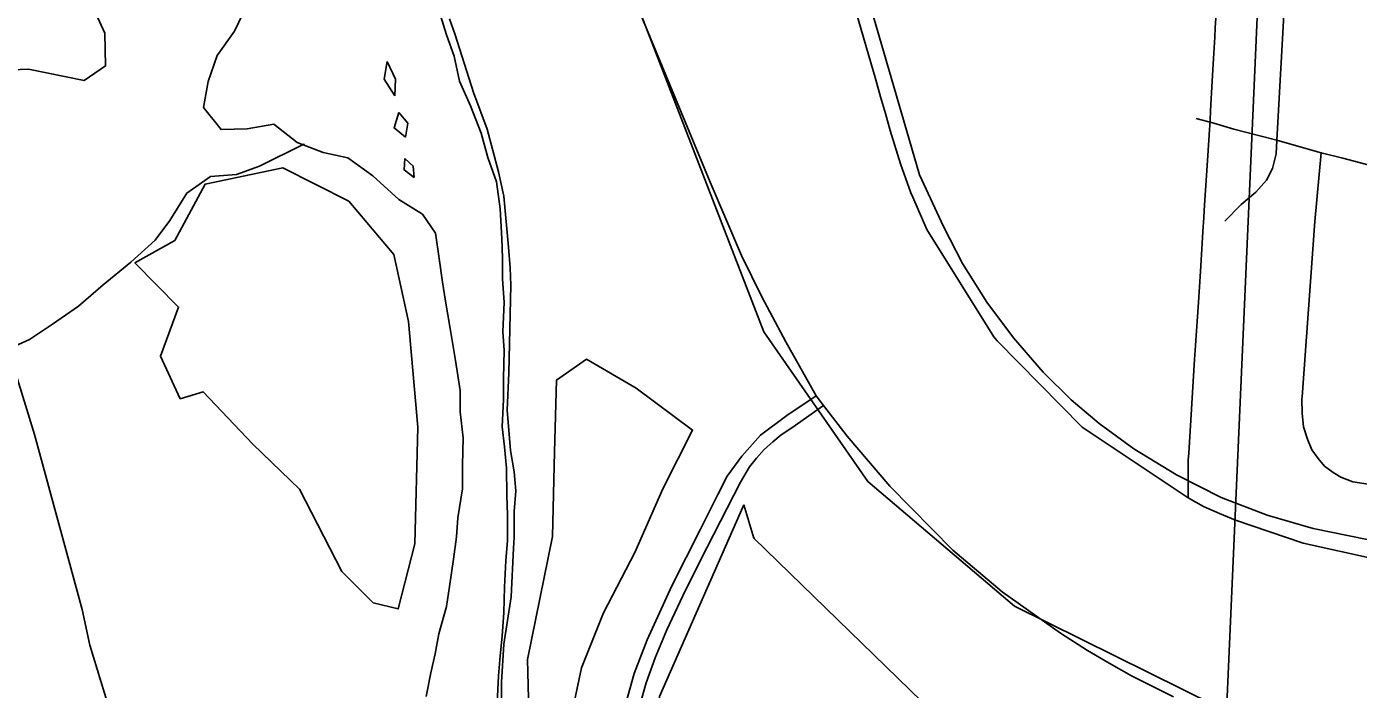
# Model space of a CAD drawing. Extents: x 114843 to 284848, y 317643 to 566895.
# Drawn here: x 186848 to 190342, y 391894 to 393634 of the extents above; entities that cross this region are included whole.
import ezdxf

# ---------------------------------------------------------------- set-up
doc = ezdxf.new("R2010")
doc.units = 0
for name, color, linetype in [('GM_X_City_Street', 7, 'Continuous'), ('GM_X_Corporation', 7, 'Continuous'), ('GM_X_County_Road', 7, 'Continuous'), ('GM_X_Major_River', 7, 'Continuous'), ('GM_X_Minor_Lake', 7, 'Continuous'), ('GM_X_Minor_River', 7, 'Continuous'), ('GM_X_Rail_Line', 7, 'Continuous'), ('GM_X_Section', 7, 'Continuous'), ('GM_X_US_Route', 7, 'Continuous')]:
    doc.layers.add(name, color=color, linetype=linetype)

msp = doc.modelspace()

# ---------------------------------------------------------------- linework, layer by layer
at = {"layer": 'GM_X_City_Street'}
msp.add_line((190128.1, 393335.8), (190180, 394272.2), dxfattribs=at)
for points in [[(189915.9, 393393.4), (189962.8, 393380.6), (190015, 393365.3), (190079.6, 393348.4)], [(189991.6, 393123.8), (190034.6, 393167.6), (190072.6, 393200), (190101, 393231.4), (190116.4, 393261.9), (190125.7, 393300.2), (190128.1, 393335.8)], [(190079.6, 393348.4), (190128.1, 393335.8), (190185.9, 393319.3), (190243.8, 393302.7)], [(190194.1, 392662.7), (190227.7, 393122.9), (190243.8, 393302.7)], [(190243.8, 393302.7), (190301.1, 393289.3), (190479.4, 393241.9), (190607.3, 393208.1), (190830.8, 393151.6), (190891.7, 393133.8), (191153.2, 393012.4), (191518.1, 392913)], [(190526.3, 392408.9), (190327.3, 392439.6), (190295.9, 392451.5), (190275.9, 392463.5), (190253.2, 392480.7), (190236.5, 392500.6), (190219.9, 392523), (190208.4, 392551.6), (190197.7, 392583.6), (190194, 392619.2), (190193.7, 392657.4), (190194.1, 392662.7)]]:
    msp.add_lwpolyline(points, dxfattribs=at)
at = {"layer": 'GM_X_Corporation'}
for points in [[(189968.5, 393668.5), (189966.4, 393631), (189965, 393606.7), (189961.8, 393550.6), (189958.5, 393491.4), (189954.1, 393414.1), (189952.5, 393387.5), (189950.9, 393362.9), (189946.6, 393295.8), (189945.7, 393282.4), (189938.3, 393165.7), (189935.3, 393119.4), (189934.7, 393110.1), (189927.1, 392991.4), (189921.9, 392910.6), (189914.6, 392796.8), (189912.2, 392760), (189896.5, 392514.4), (189894.9, 392496.1), (189894.9, 392397.6), (189617.2, 392582.3), (189394.2, 392809.2), (189384.9, 392819.6), (189209.2, 393101.5), (189172.4, 393186.6), (189167.9, 393198.3), (189140.4, 393273.6), (189113.7, 393361.8), (189100.7, 393406.2), (189088.1, 393450.1), (189075.9, 393494.1), (189010.8, 393717.9)], [(189010.8, 393717.9), (189075.9, 393494.1), (189088.1, 393450.1), (189100.7, 393406.2), (189113.7, 393361.8), (189140.4, 393273.6), (189167.9, 393198.3), (189172.4, 393186.6), (189209.2, 393101.5), (189384.9, 392819.6), (189394.2, 392809.2), (189617.2, 392582.3), (189894.9, 392397.6), (189935.8, 392374.8), (189977.6, 392356.1), (190019.7, 392338.5), (190196.6, 392277.9), (190386.9, 392235.8)], [(190386.9, 392235.8), (190196.6, 392277.9), (190019.7, 392338.5), (189977.6, 392356.1), (189935.8, 392374.8), (189894.9, 392397.6), (189894.9, 392496.1), (189896.5, 392514.4), (189912.2, 392760), (189914.6, 392796.8), (189921.9, 392910.6), (189927.1, 392991.4), (189934.7, 393110.1), (189935.3, 393119.4), (189938.3, 393165.7), (189945.7, 393282.4), (189946.6, 393295.8), (189950.9, 393362.9), (189952.5, 393387.5), (189954.1, 393414.1), (189958.5, 393491.4), (189961.8, 393550.6), (189965, 393606.7), (189966.4, 393631), (189968.5, 393668.5)]]:
    msp.add_lwpolyline(points, dxfattribs=at)
at = {"layer": 'GM_X_County_Road'}
msp.add_lwpolyline([(187672.8, 390957.4), (187492, 391186.5), (187292.3, 391438.8), (187209.6, 391565.2), (187148.5, 391676.4), (187109.2, 391753.5), (187061.8, 391853.1), (187013.1, 392010.8), (186992.9, 392103.7), (186939.6, 392300.3), (186868.4, 392563.9), (186810.9, 392751.8), (186751.4, 392898.5), (186696.5, 393006.3), (186624.2, 393124.9), (186493.8, 393305.5)], dxfattribs=at)
at = {"layer": 'GM_X_Major_River'}
for points in [[(187423.3, 393686.6), (187393.4, 393622.5), (187347.5, 393558.3), (187323.6, 393490.1), (187311.7, 393422), (187357.7, 393363.9), (187425.8, 393366), (187495.8, 393378.1), (187557.8, 393330.1), (187625.9, 393304.1), (187689.9, 393290.1), (187756, 393242.1), (187824.1, 393180.1), (187886.1, 393142.1), (187920.2, 393092), (187930.3, 393025.9), (187938.4, 392963.8), (187946.4, 392913.7), (187958.5, 392841.6), (187972.6, 392757.4), (187984.7, 392679.3), (187984.8, 392623.2), (187992.9, 392555.1), (187991, 392483), (187991.1, 392420.8), (187979.2, 392344.7)], [(188081.8, 391857.9), (188085.7, 391930), (188089.7, 391982.1), (188095.6, 392034.2), (188099.5, 392096.3), (188101.4, 392162.5), (188105.3, 392232.6), (188109.3, 392284.7), (188109.2, 392352.8), (188107.1, 392402.9), (188107, 392475.1), (188101, 392531.2), (188094.9, 392583.3), (188098.8, 392655.4), (188098.7, 392711.5), (188100.6, 392783.6), (188096.6, 392833.7), (188100.5, 392909.9), (188096.4, 392972), (188096.3, 393026.1), (188094.2, 393078.2), (188090.2, 393156.3), (188080.1, 393226.4), (188058, 393290.5), (188039.9, 393354.6), (188011.8, 393426.7), (187983.7, 393490.8), (187969.6, 393556.9), (187949.5, 393613), (187933.5, 393663.1)], [(187793.6, 393542.7), (187785.7, 393496.6), (187813.7, 393452.6)], [(187813.7, 393452.6), (187815.7, 393496.7), (187793.6, 393542.7)], [(187823.8, 393408.5), (187811.8, 393368.4), (187841.9, 393344.4)], [(187841.9, 393344.4), (187847.8, 393380.5), (187823.8, 393408.5)], [(187839.9, 393288.3), (187838, 393258.2), (187864, 393238.2)], [(187864, 393238.2), (187862, 393268.3), (187839.9, 393288.3)], [(187979.2, 392344.7), (187975.2, 392294.6), (187967.3, 392236.5), (187957.4, 392164.3), (187949.5, 392112.2), (187929.5, 392040.1), (187919.6, 391988), (187907.7, 391937.9), (187895.8, 391875.7)]]:
    msp.add_lwpolyline(points, dxfattribs=at)
at = {"layer": 'GM_X_Minor_Lake'}
for points in [[(186740.4, 393518), (186852.6, 393522.3), (186998.9, 393492.7), (187054.9, 393530.9), (187052.8, 393617.1), (187006.5, 393719.2), (187048.4, 393847.7), (186982.1, 393929.7), (186975.9, 394061.9), (186995.7, 394194.3), (186923.3, 394342.5), (186839.4, 394236)], [(187520.1, 393263.7), (187315.9, 393221), (187236, 393072.4), (187131.9, 393013.9), (187246.3, 392898), (187198.4, 392769.5), (187250.7, 392657.4), (187310.8, 392675.6), (187441.2, 392537.7), (187563.6, 392419.8), (187674.2, 392203.6), (187756.4, 392121.6), (187822.6, 392105.8), (187866.4, 392276.3), (187873.8, 392583.1), (187849.3, 392859.7), (187811, 393036), (187692.6, 393176)], [(187692.6, 393176), (187520.1, 393263.7)], [(188269.8, 391794.4), (188303.6, 391950.8), (188361.5, 392095.4), (188443.3, 392254), (188517.2, 392420.6), (188595, 392575.2), (188446.6, 392685), (188316.3, 392760.8), (188238.2, 392706.5), (188232.5, 392518), (188226.9, 392295.5), (188161.3, 391972.5), (188167.8, 391733.9), (188202.1, 391585.7), (188290.4, 391503.7)], [(188290.4, 391503.7), (188202.1, 391585.7), (188167.8, 391733.9), (188161.3, 391972.5), (188226.9, 392295.5), (188232.5, 392518), (188238.2, 392706.5), (188316.3, 392760.8), (188446.6, 392685), (188595, 392575.2), (188517.2, 392420.6), (188443.3, 392254), (188361.5, 392095.4), (188303.6, 391950.8), (188269.8, 391794.4), (188262.1, 391628)], [(188729.6, 392379.1), (188508.1, 391875.3), (188523, 391372.1), (188920.4, 390874.1), (189426.1, 390388.5), (189937.6, 389967), (190445.1, 389601.7), (190950, 389535.1), (191697.1, 389563.5), (192197.9, 389595.1), (191690.9, 389679.7), (191680.1, 390182.9), (191517, 390687.6), (191014.4, 390555.7), (190612.6, 390049.3), (190295.2, 390555.5), (190796, 390565.1), (191296.3, 390881.3), (190782.8, 391254.6), (190273.8, 391367.4), (189768.6, 391602.4), (189259.4, 391801.3), (188755.8, 392291)], [(188729.6, 392379.1), (188508.1, 391875.3), (188523, 391372.1), (188920.4, 390874.1), (189426.1, 390388.5), (189937.6, 389967), (190445.1, 389601.7), (190950, 389535.1), (191697.1, 389563.5), (192197.9, 389595.1), (191690.9, 389679.7), (191680.1, 390182.9), (191517, 390687.6), (191014.4, 390555.7), (190612.6, 390049.3), (190295.2, 390555.5), (190796, 390565.1), (191296.3, 390881.3), (190782.8, 391254.6), (190273.8, 391367.4), (189768.6, 391602.4), (189259.4, 391801.3), (188755.8, 392291), (188757.8, 392291)], [(188755.8, 392291), (188729.6, 392379.1)]]:
    msp.add_lwpolyline(points, dxfattribs=at)
at = {"layer": 'GM_X_Minor_River'}
msp.add_lwpolyline([(187576.2, 393323.1), (187575, 393325.4), (187458.6, 393268), (187398.5, 393246.4), (187330.4, 393240.8), (187268.1, 393197.1), (187223.6, 393125.3), (187185.2, 393073.4), (187120.8, 393015.7), (187048.4, 392956), (186984, 392900.3), (186915.7, 392852.7), (186855.4, 392813), (186799.2, 392787.3)], dxfattribs=at)
at = {"layer": 'GM_X_Rail_Line'}
for points in [[(199155.3, 388683.5), (199134.9, 388690.1), (198747.7, 388728.8), (198015.4, 388723.5), (197489.9, 388775), (197088.4, 388868.8), (196700.3, 389031.9), (196367.3, 389223.1), (196061, 389538.9), (195755.8, 389702.6), (193759.3, 390614.5), (192484.3, 391116.9), (191860.7, 391361.3), (191099.4, 391535.6), (190144.2, 391763.9), (189439.3, 392112.5), (189054.4, 392440.1), (188782.2, 392832.7), (188430.1, 393742.8), (187731.5, 395422.1), (187288.9, 396977.4), (187062.6, 397466.2), (187032.2, 397524.4)], [(187935.4, 397052.1), (188011.6, 396957.4), (188053.4, 396898.4), (188100, 396822), (188134.1, 396761.1), (188171.9, 396682), (188207.4, 396594.7), (188239, 396506.3), (188272.7, 396400.4), (188455.9, 395770.7), (189189.9, 393245.2), (189253.2, 393109.9), (189303.2, 393012.5), (189366.6, 392910.7), (189437, 392817.1), (189514.4, 392727), (189588.1, 392654.3), (189661.8, 392592.1), (189752.9, 392525.4), (189864.9, 392457.6), (189981.6, 392398), (190102.7, 392351.3), (190222.8, 392316.7), (190549.7, 392249.9)]]:
    msp.add_lwpolyline(points, dxfattribs=at)
at = {"layer": 'GM_X_Section'}
for points in [[(190103, 394273.4), (189893.9, 389536.8)], [(189893.9, 389536.8), (190103, 394273.4), (195571.8, 393937.1), (195348, 389824.5)], [(188093.5, 391761.1), (188093.4, 391913.1), (188099.3, 392013.1), (188119.1, 392137.1), (188125, 392265.2), (188127, 392293.2), (188126.9, 392361.2), (188130.8, 392415.2), (188126.8, 392465.2), (188116.7, 392521.2), (188108.6, 392627.2), (188112.5, 392725.2), (188118.3, 392955.2), (188116.2, 393001.2), (188111.6, 393055), (188100, 393189.2), (188085.9, 393253.2), (188055.8, 393365.2), (188019.8, 393461.1), (187971.6, 393613.1), (187957.5, 393655.1)]]:
    msp.add_lwpolyline(points, dxfattribs=at)
at = {"layer": 'GM_X_US_Route'}
for points in [[(187998.9, 394774.8), (188156.4, 394391), (188275.6, 394108.9), (188459.4, 393664.8), (188641.4, 393226), (188723.5, 393033), (188776.7, 392925.2), (188839.3, 392806.8), (188919.3, 392664.6)], [(188938.6, 392639.5), (188855.7, 392581.1), (188827.7, 392562.4), (188805.7, 392544.3), (188783.1, 392524.1), (188762.3, 392501.4), (188744.1, 392478.2), (188720.3, 392438.5), (188685.4, 392370.4), (188632.6, 392265.9), (188576.7, 392154.9), (188527.4, 392050.7), (188496.4, 391977.1), (188473.1, 391911.4), (188458.6, 391859.2)], [(188919.3, 392664.6), (188841.8, 392613), (188773.4, 392561.6), (188724.1, 392506.6), (188685.5, 392453.9), (188661.4, 392406)], [(188919.3, 392664.6), (188938.6, 392639.5), (189000.8, 392558.8), (189112, 392427.6), (189277.3, 392259.5), (189407.4, 392150.2), (189560.1, 392041.9), (189630.8, 391996.4), (189688.3, 391963), (189746.7, 391929.5), (189856.5, 391874.8)], [(188661.4, 392406), (188615.5, 392315.1), (188540.8, 392166.5), (188475.4, 392024.2), (188441.8, 391936.2), (188414.7, 391838.6), (188399, 391752.8), (188391.6, 391674.3), (188391.1, 391583.4), (188397.2, 391510.3), (188407, 391446.6), (188419.4, 391389.9), (188434.7, 391334.2), (188453.3, 391279.3), (188484.5, 391205.3), (188516.3, 391144.1), (188558, 391077.1), (188612.9, 391004.4), (188661.3, 390947.1), (188721.4, 390883.5), (188873.3, 390732.2), (188976.9, 390628.2), (189082.1, 390512), (189139.5, 390443.4)]]:
    msp.add_lwpolyline(points, dxfattribs=at)

doc.saveas('drawing.dxf')
